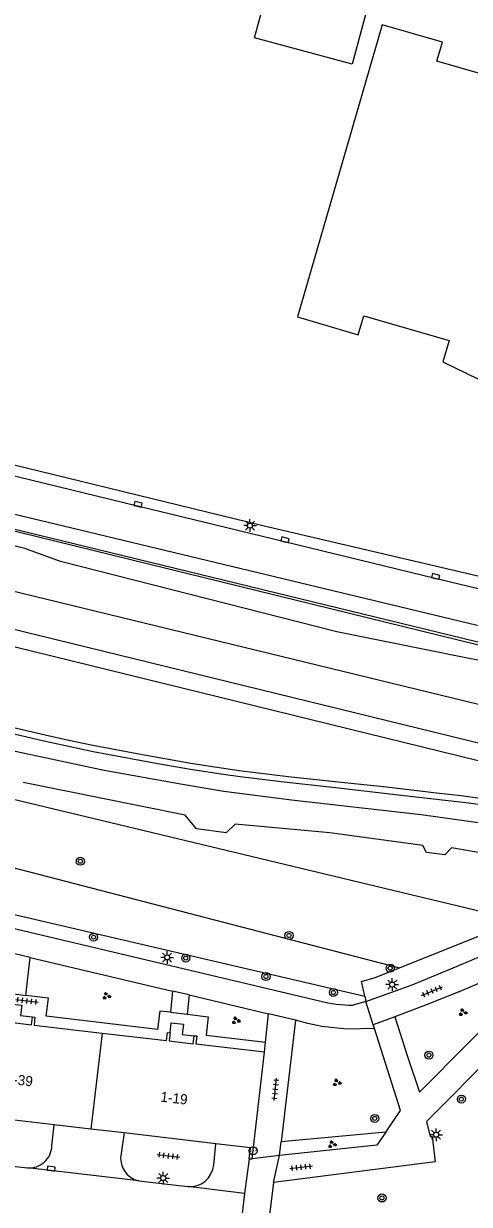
# Model space of a CAD drawing. Extents: x 131000 to 133014, y 396499 to 399001.
# Drawn here: x 131618.1 to 131662.2, y 397362.6 to 397479.3 of the extents above; entities that cross this region are included whole.
import ezdxf

# ---------------------------------------------------------------- set-up
doc = ezdxf.new("R2010")
doc.units = 0
for name, color, linetype in [('gg-afsc-hekwerk', 7, 'Continuous'), ('gg-anno-huisnummerreeks BGT', 7, 'Continuous'), ('gg-aspt-spoorlijn', 7, 'Continuous'), ('gg-bbg-bijgebouw', 7, 'Continuous'), ('gg-bbg-hoofdgebouw', 7, 'Continuous'), ('gg-bbg-toegangstrap', 7, 'Continuous'), ('gg-bbg-tussenscheiding', 7, 'Continuous'), ('gg-knt-verharding', 7, 'Continuous'), ('gg-knt-verharding nz', 7, 'Continuous'), ('gt-grn-groengrens', 7, 'Continuous'), ('gt-grn-weggrens', 7, 'Continuous'), ('gt-symb-boom', 7, 'Continuous'), ('gt-symb-groenvak', 7, 'Continuous'), ('gt-symb-hoogtemerk', 7, 'Continuous'), ('gt-symb-kolk', 7, 'Continuous'), ('gt-symb-lichtmast', 7, 'Continuous'), ('gt-symb-tegel verharding', 7, 'Continuous'), ('gx-grn-maaiveld', 7, 'Continuous')]:
    doc.layers.add(name, color=color, linetype=linetype)

# ---------------------------------------------------------------- blocks, each defined once
blk = doc.blocks.new('gt0-LMAST')
at = {"layer": 'gt-symb-lichtmast'}
for p, q in [((-0.18, 0.17), (-0.45, 0.44)), ((-0.01, 0.25), (-0.01, 0.62)), ((0.17, 0.17), (0.44, 0.44)), ((-0.26, 0), (-0.63, 0)), ((-0.18, -0.18), (-0.45, -0.45)), ((-0.01, -0.25), (-0.01, -0.63)), ((0.44, -0.45), (0.17, -0.18)), ((0.24, 0), (0.62, 0))]:
    blk.add_line(p, q, dxfattribs=at)
blk.add_circle((-0.01, 0), 0.25, dxfattribs=at)
blk = doc.blocks.new('gt0-KOLK')
at = {"layer": 'gt-symb-kolk'}
blk.add_lwpolyline([(0, 0), (0.38, 0), (0.38, 0.4), (-0.38, 0.4), (-0.38, 0), (0, 0)], dxfattribs=at)
blk = doc.blocks.new('gt0-TEG1')
at = {"layer": 'gt-symb-tegel verharding'}
for p, q in [((-1.12, 0), (1.12, 0)), ((-0.9, -0.25), (-0.9, 0.25)), ((-0.45, -0.25), (-0.45, 0.25)), ((0, -0.25), (0, 0.25)), ((0.45, -0.25), (0.45, 0.25)), ((0.9, -0.25), (0.9, 0.25))]:
    blk.add_line(p, q, dxfattribs=at)
blk = doc.blocks.new('gt0-GRVAK')
at = {"layer": 'gt-symb-groenvak'}
for p, q in [((-0.11, 0.19), (-0.23, 0.24)), ((-0.18, 0.15), (0.09, 0.15)), ((-0.09, 0.21), (-0.16, 0.32)), ((-0.05, 0.21), (-0.05, 0.39)), ((0, 0.21), (0.06, 0.32)), ((0.02, 0.19), (0.13, 0.24)), ((0.26, -0.05), (0.2, 0.06)), ((0.3, -0.05), (0.3, 0.13)), ((0.35, -0.05), (0.41, 0.06)), ((-0.24, -0.23), (-0.36, -0.18)), ((-0.32, -0.26), (-0.05, -0.26)), ((-0.23, -0.21), (-0.29, -0.09)), ((-0.18, -0.2), (-0.18, -0.02)), ((-0.14, -0.21), (-0.07, -0.09)), ((-0.12, -0.23), (0, -0.18)), ((0.24, -0.07), (0.12, -0.02)), ((0.17, -0.11), (0.44, -0.11)), ((0.37, -0.07), (0.49, -0.02))]:
    blk.add_line(p, q, dxfattribs=at)
blk = doc.blocks.new('gt0-BOOM')
at = {"layer": 'gt-symb-boom'}
for radius in [0.4, 0.2]:
    blk.add_circle((0, 0), radius, dxfattribs=at)
blk = doc.blocks.new('gt0-HMERK')
at = {"layer": 'gt-symb-hoogtemerk'}
blk.add_circle((0, 0), 0.4, dxfattribs=at)
blk.add_text('N.A.P', height=0.2, dxfattribs=at).set_placement((-0.35, -0.1))

msp = doc.modelspace()

# ---------------------------------------------------------------- linework, layer by layer
at = {"layer": 'gg-afsc-hekwerk'}
for points in [[(131000, 397578.95), (131023.91, 397573.08), (131026.42, 397572.81), (131028.85, 397572.28), (131031.15, 397571.32), (131074.95, 397560.58), (131075.62, 397563.17), (131129.25, 397549.78), (131134.14, 397548.56), (131160.34, 397542.08), (131253.59, 397518.95), (131281.64, 397511.97), (131366.85, 397490.76), (131408.24, 397480.46), (131415.53, 397478.73), (131442.33, 397472.08), (131471.54, 397464.85), (131483.73, 397461.85), (131495.91, 397458.86), (131510.42, 397455.39), (131520.02, 397452.99), (131680.24, 397414.03), (131683.13, 397411.51)], [(131520.45, 397459.29), (131641.8, 397429.72), (131671.21, 397422.83)], [(131515.68, 397453.94), (131580.2, 397438.26), (131606.82, 397431.73), (131681.11, 397413.48)], [(131515.68, 397453.94), (131580.2, 397438.26), (131606.82, 397431.73), (131681.11, 397413.48)], [(131615.54, 397410.1), (131620.26, 397409.01), (131622.61, 397408.5), (131624.98, 397407.98), (131629.89, 397407.06), (131634.68, 397406.22), (131637.06, 397405.84), (131639.45, 397405.5), (131644.29, 397404.9), (131649.24, 397404.37), (131654.02, 397403.86), (131658.97, 397403.28), (131661.39, 397403.01), (131667.03, 397402.22), (131671, 397401.6), (131673.43, 397401.2), (131678.17, 397400.22), (131680.58, 397399.66), (131682.93, 397399.07), (131686.14, 397398.21)], [(131611.34, 397404.05), (131668.38, 397390.36), (131672.8, 397392.17)]]:
    msp.add_lwpolyline(points, dxfattribs=at)
at = {"layer": 'gg-aspt-spoorlijn'}
for points in [[(131000, 397574.06), (131015.16, 397570.38), (131155.06, 397536.09), (131235.08, 397516.61), (131444.08, 397465.45), (131583.69, 397431.34), (131688.87, 397405.78)], [(131000, 397570.44), (131010.14, 397567.97), (131268.68, 397504.67), (131357.36, 397483.04), (131688.42, 397402.04)], [(131687.66, 397395.59), (131682.35, 397396.76), (131672.89, 397398.71), (131665.23, 397400.01), (131657.46, 397401.1), (131644.63, 397402.56), (131637.95, 397403.43), (131633.85, 397404.09), (131626.09, 397405.48), (131616.55, 397407.52), (131608.37, 397409.52), (131568.38, 397419.29), (131463.39, 397444.97), (131387.92, 397463.5)]]:
    msp.add_lwpolyline(points, dxfattribs=at)
at = {"layer": 'gg-bbg-bijgebouw'}
msp.add_lwpolyline([(131652.58, 397482.56), (131650.64, 397475.32), (131640.97, 397477.91), (131643.49, 397487.25), (131649.68, 397485.56), (131649.96, 397486.5), (131661.29, 397483.7), (131660.53, 397480.59), (131652.58, 397482.56)], dxfattribs=at)
at = {"layer": 'gg-bbg-hoofdgebouw'}
for p, q in [((131618.91, 397380.36), (131619, 397381.15)), ((131616.54, 397380.64), (131618.91, 397380.36)), ((131619.17, 397380.33), (131625.89, 397379.54)), ((131625.89, 397379.54), (131632.27, 397378.79)), ((131632.62, 397379.56), (131632.53, 397378.76)), ((131632.53, 397378.76), (131634.89, 397378.48)), ((131634.89, 397378.48), (131634.99, 397379.28)), ((131641.97, 397377.65), (131635.16, 397378.45)), ((131640.74, 397367.1), (131641.97, 397377.65)), ((131621.17, 397370.47), (131612.11, 397371.54)), ((131624.78, 397370.05), (131621.17, 397370.47)), ((131628.08, 397369.66), (131624.78, 397370.05)), ((131637.15, 397368.6), (131628.08, 397369.66)), ((131640.43, 397367.12), (131640.74, 397367.1))]:
    msp.add_line(p, q, dxfattribs=at)
for points in [[(131671.02, 397472.13), (131659.01, 397475.6), (131659.55, 397477.49), (131653.59, 397479.21), (131645.22, 397450.32), (131651.21, 397448.55), (131651.78, 397450.44), (131660.2, 397447.99), (131659.58, 397445.87), (131665.36, 397443.07)], [(131619, 397381.15), (131619.26, 397381.12), (131619.17, 397380.33)], [(131632.27, 397378.79), (131632.36, 397379.59), (131632.62, 397379.56)], [(131634.99, 397379.28), (131635.25, 397379.25), (131635.16, 397378.45)], [(131640.43, 397367.12), (131640.57, 397368.2), (131637.15, 397368.6)]]:
    msp.add_lwpolyline(points, dxfattribs=at)
at = {"layer": 'gg-bbg-toegangstrap'}
for points in [[(131616.64, 397381.42), (131616.75, 397382.42), (131617.95, 397382.28), (131617.83, 397381.29), (131619, 397381.15)], [(131632.62, 397379.56), (131632.74, 397380.55), (131633.94, 397380.41), (131633.82, 397379.41), (131634.99, 397379.28)]]:
    msp.add_lwpolyline(points, dxfattribs=at)
at = {"layer": 'gg-bbg-tussenscheiding'}
msp.add_line((131625.89, 397379.54), (131624.78, 397370.05), dxfattribs=at)
at = {"layer": 'gg-knt-verharding'}
for p, q in [((131598.64, 397394.27), (131647.4, 397382.73)), ((131618.77, 397387.01), (131617.14, 397387.4)), ((131618.34, 397383.26), (131618.77, 397387.01)), ((131618.77, 397387.01), (131632.86, 397383.68)), ((131632.86, 397383.68), (131632.66, 397381.6)), ((131634.49, 397383.3), (131632.86, 397383.68)), ((131634.49, 397383.3), (131634.3, 397381.4)), ((131634.49, 397383.3), (131642.35, 397381.45)), ((131651.98, 397382.65), (131650.72, 397382.3)), ((131652.71, 397380.36), (131651.98, 397382.65)), ((131642.06, 397378.65), (131642.35, 397381.45)), ((131645.01, 397380.82), (131642.35, 397381.45)), ((131645.01, 397380.82), (131643.59, 397368.77)), ((131652.82, 397380), (131652.71, 397380.36)), ((131620.93, 397368.38), (131621.17, 397370.47)), ((131628.08, 397369.66), (131627.78, 397367.64)), ((131636.93, 397366.51), (131637.15, 397368.6)), ((131643.43, 397367.42), (131643.59, 397368.77)), ((131614.07, 397366.73), (131618.53, 397366.21)), ((131640.43, 397367.12), (131639.99, 397363.69)), ((131658.82, 397366.81), (131642.83, 397364.78)), ((131629.54, 397364.93), (131634.36, 397364.36))]:
    msp.add_line(p, q, dxfattribs=at)
for points in [[(131670.81, 397421.6), (131658.83, 397424.48), (131643.93, 397428.1), (131629.4, 397431.61), (131613.56, 397435.47), (131570.11, 397445.98), (131555.39, 397449.52), (131527.75, 397456.24), (131516.9, 397458.9)], [(131669.58, 397418.24), (131588.84, 397437.61), (131518.15, 397454.7)], [(131651.98, 397382.65), (131656.55, 397384.32), (131660.37, 397385.88), (131663.96, 397387.39), (131667.41, 397388.96), (131670.46, 397390.32)], [(131671.81, 397388.31), (131668.23, 397386.73), (131668.05, 397387.14), (131663.73, 397385.19), (131663.9, 397384.76), (131661.28, 397383.66), (131658.05, 397382.36), (131654.84, 397381.15)], [(131654.84, 397381.15), (131656.07, 397377.31), (131657.28, 397373.68), (131671.81, 397388.31)], [(131671.61, 397384.49), (131657.97, 397370.78), (131658.35, 397369.33), (131658.53, 397369.32), (131658.82, 397366.81)], [(131632.66, 397381.6), (131631.59, 397381.71), (131631.39, 397379.9), (131620.36, 397381.2), (131620.59, 397382.99), (131618.34, 397383.26)], [(131634.3, 397381.4), (131636.38, 397381.13), (131636.2, 397379.34), (131642.06, 397378.65)], [(131652.82, 397380), (131650.1, 397379.92), (131647.63, 397380.2), (131646.25, 397380.49), (131645.01, 397380.82)], [(131653.95, 397369.74), (131655.41, 397371.87), (131652.82, 397380)], [(131653.95, 397369.74), (131653.07, 397368.46), (131643.43, 397367.42)], [(131642.83, 397364.78), (131642.41, 397361.31), (131644.63, 397361.09), (131644.54, 397359.23), (131644.61, 397359.22)], [(131639.99, 397363.69), (131639.71, 397361.42), (131639.29, 397360.29), (131639.24, 397356.77)]]:
    msp.add_lwpolyline(points, dxfattribs=at)
for centre, radius, start, end in [((131650.78, 397395.84), 13.55, 255.5395, 269.7568), ((131618.65, 397368.49), 2.29, 266.9558, 357.2394), ((131630.02, 397367.16), 2.29, 167.9214, 257.9083), ((131634.56, 397366.73), 2.38, 265.2625, 354.7037)]:
    msp.add_arc(centre, radius, start, end, dxfattribs=at)
at = {"layer": 'gg-knt-verharding nz'}
for p, q in [((131629.54, 397364.93), (131618.53, 397366.21)), ((131639.99, 397363.69), (131634.36, 397364.36))]:
    msp.add_line(p, q, dxfattribs=at)
at = {"layer": 'gt-grn-groengrens'}
for p, q in [((131651.86, 397383.19), (131651.98, 397382.65)), ((131653.95, 397369.74), (131643.59, 397368.77))]:
    msp.add_line(p, q, dxfattribs=at)
for points in [[(131591.33, 397408.56), (131596.97, 397401.1), (131655.32, 397385.99)], [(131598.64, 397394.27), (131598.93, 397395.51), (131651.86, 397383.19)], [(131655.32, 397385.99), (131664.44, 397389.64), (131666.35, 397390.6), (131669.18, 397389.93), (131670.13, 397390.4), (131670.46, 397390.32)], [(131651.86, 397383.19), (131651.55, 397384.64), (131652.89, 397385.02), (131655.32, 397385.99)]]:
    msp.add_lwpolyline(points, dxfattribs=at)
at = {"layer": 'gt-grn-weggrens'}
for p, q in [((131616.71, 397383.47), (131618.34, 397383.26)), ((131632.66, 397381.6), (131634.3, 397381.4)), ((131654.84, 397381.15), (131652.71, 397380.36)), ((131641.97, 397377.65), (131642.06, 397378.65)), ((131643.43, 397367.42), (131640.74, 397367.1)), ((131642.83, 397364.78), (131643.43, 397367.42))]:
    msp.add_line(p, q, dxfattribs=at)
at = {"layer": 'gx-grn-maaiveld'}
msp.add_line((131688.22, 397400.3), (131437.58, 397461.66), dxfattribs=at)
for points in [[(131682.85, 397411.58), (131675.89, 397413), (131673.99, 397413.81), (131671.33, 397414.78), (131661.87, 397416.61), (131649.11, 397419.19), (131621.77, 397426.15), (131618.26, 397427.44), (131614.68, 397428.29)], [(131687.87, 397397.36), (131681.4, 397398.92), (131675.28, 397400.29), (131671.08, 397400.95), (131666.39, 397401.68), (131662.16, 397402.26), (131656.63, 397402.9), (131648.98, 397403.77), (131643.6, 397404.37), (131639.56, 397404.86), (131637.91, 397405.11), (131634.83, 397405.57), (131631.42, 397406.15), (131627.84, 397406.81), (131625.02, 397407.33), (131620, 397408.42), (131614.2, 397409.77)], [(131679.24, 397394.55), (131676.13, 397395.22), (131668.97, 397396.35), (131660.43, 397397.84), (131659.78, 397397.15), (131657.98, 397397.37), (131657.61, 397398.07), (131648.43, 397399.32), (131639.04, 397400.19), (131638.18, 397399.33), (131635.24, 397399.71), (131634.11, 397401.06), (131618.08, 397404.31)]]:
    msp.add_lwpolyline(points, dxfattribs=at)

# ---------------------------------------------------------------- block references
at = {"layer": 'gt-symb-boom'}
for p in [(131623.75, 397396.52), (131625.05, 397389.02), (131644.38, 397389.18), (131634.17, 397386.95), (131642.1, 397385.13), (131654.38, 397385.95), (131648.77, 397383.55), (131658.21, 397377.35), (131661.43, 397373.01), (131652.86, 397371.1), (131653.57, 397363.24)]:
    msp.add_blockref('gt0-BOOM', p, dxfattribs=at)
at = {"layer": 'gt-symb-groenvak'}
for p in [(131626.32, 397383.2), (131661.56, 397381.58), (131639.12, 397380.77), (131649.1, 397374.64), (131648.64, 397368.53)]:
    msp.add_blockref('gt0-GRVAK', p, dxfattribs=at)
at = {"layer": 'gt-symb-hoogtemerk'}
msp.add_blockref('gt0-HMERK', (131640.83, 397367.9), dxfattribs=at)
at = {"layer": 'gt-symb-kolk'}
for p, rotation in [((131629.4, 397431.61), -13.588017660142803), ((131643.93, 397428.1), -13.670247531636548), ((131658.83, 397424.48), -13.480352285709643), ((131620.83, 397365.94), -6.485660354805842)]:
    msp.add_blockref('gt0-KOLK', p, dxfattribs=dict(at, rotation=rotation))
at = {"layer": 'gt-symb-lichtmast'}
for p in [(131640.53, 397429.7), (131632.33, 397387.01), (131654.59, 397384.33), (131658.93, 397369.49), (131631.95, 397365.21)]:
    msp.add_blockref('gt0-LMAST', p, dxfattribs=at)
at = {"layer": 'gt-symb-tegel verharding'}
for p, rotation in [((131658.53, 397383.67), 22.514112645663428), ((131618.47, 397382.72), -6.606034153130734), ((131643.03, 397373.97), 83.51433964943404), ((131632.46, 397367.4), -6.662963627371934), ((131645.58, 397366.28), 6.314884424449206)]:
    msp.add_blockref('gt0-TEG1', p, dxfattribs=dict(at, rotation=rotation))

# ---------------------------------------------------------------- texts
at = {"layer": 'gg-anno-huisnummerreeks BGT'}
for s, p in [('21-39', (131615.59, 397374.65)), ('1-19', (131631.63, 397372.77))]:
    msp.add_text(s, height=1, rotation=353.3, dxfattribs=at).set_placement(p)

doc.saveas('drawing.dxf')
